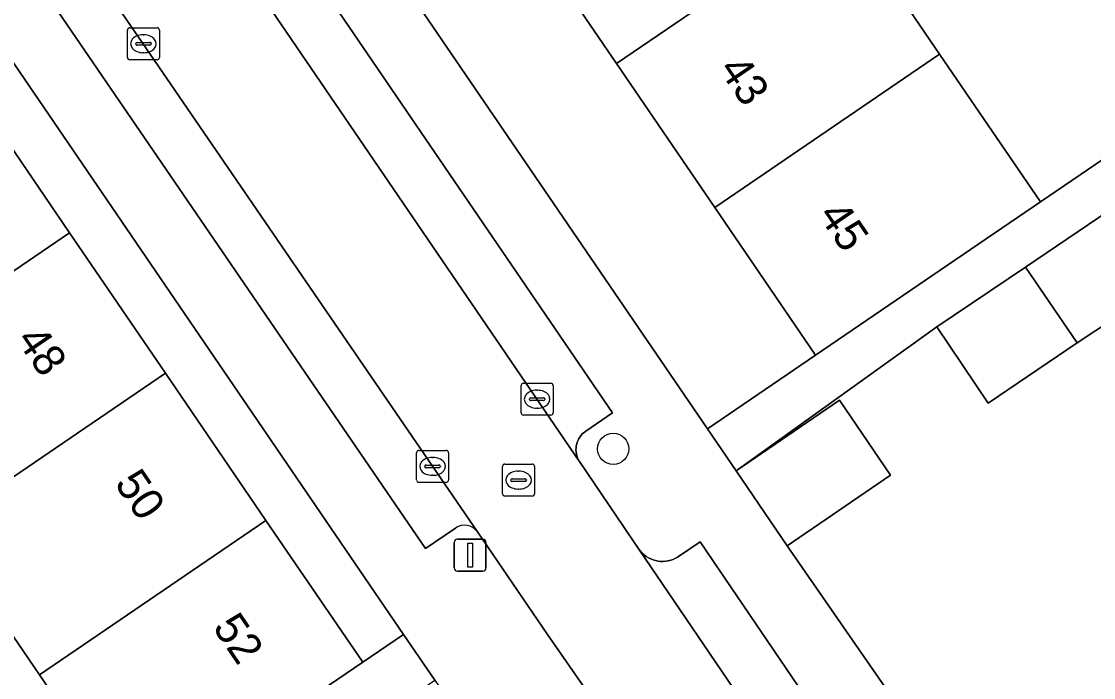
# Model space of a CAD drawing. Extents: x 157445 to 158888, y 383061 to 384688.
# Drawn here: x 158247.86 to 158281.38, y 383773.38 to 383793.91 of the extents above; entities that cross this region are included whole.
import ezdxf

# ---------------------------------------------------------------- set-up
doc = ezdxf.new("R2010")
doc.units = 0
for name, color, linetype in [('IMGEO_Boom', 7, 'Continuous'), ('IMGEO_Erf', 7, 'Continuous'), ('IMGEO_Kolk', 7, 'Continuous'), ('IMGEO_Lichtmast', 7, 'Continuous'), ('IMGEO_Pand', 7, 'Continuous'), ('IMGEO_Pand_nummerreeks', 7, 'Continuous'), ('IMGEO_Parkeervlak_open', 7, 'Continuous'), ('IMGEO_Rijbaan_lokaal_open', 7, 'Continuous'), ('IMGEO_Rioolput', 7, 'Continuous'), ('IMGEO_Voetpad_open', 7, 'Continuous')]:
    doc.layers.add(name, color=color, linetype=linetype)

msp = doc.modelspace()

# ---------------------------------------------------------------- linework, layer by layer
at = {"layer": 'IMGEO_Boom'}
msp.add_circle((158266.36, 383780.534), 0.489, dxfattribs=at)
at = {"layer": 'IMGEO_Erf'}
for points in [[(158243.398, 383796.037), (158246.324, 383791.748), (158249.362, 383787.294), (158252.357, 383782.904), (158255.501, 383778.294), (158258.527, 383773.859), (158259.806, 383774.732), (158228.035, 383821.305)], [(158255.342, 383801.626), (158269.302, 383781.158), (158272.684, 383783.465), (158269.531, 383788.089), (158266.462, 383792.588), (158263.394, 383797.087)], [(158273.494, 383797.384), (158276.563, 383792.885), (158279.716, 383788.261), (158289.804, 383795.148)], [(158283.81, 383785.806), (158280.867, 383783.848), (158278.078, 383781.967), (158276.472, 383784.347), (158270.2, 383779.842), (158273.433, 383782.053), (158275.031, 383779.716), (158271.798, 383777.505), (158276.328, 383770.951), (158278.034, 383768.483), (158282.64, 383771.632)], [(158241.353, 383762.076), (158251.443, 383769.026), (158248.417, 383773.462), (158245.273, 383778.071)]]:
    msp.add_lwpolyline(points, dxfattribs=at)
at = {"layer": 'IMGEO_Kolk'}
for p, q in [((158251.246, 383793.707), (158252.098, 383793.707)), ((158251.171, 383792.781), (158251.171, 383793.633)), ((158251.659, 383793.487), (158251.684, 383793.487)), ((158252.172, 383793.633), (158252.172, 383792.781)), ((158251.43, 383793.201), (158251.43, 383793.213)), ((158251.868, 383793.164), (158251.47, 383793.164)), ((158251.473, 383793.25), (158251.871, 383793.25)), ((158251.914, 383793.213), (158251.914, 383793.201)), ((158252.098, 383792.707), (158251.246, 383792.707)), ((158251.682, 383792.927), (158251.657, 383792.927)), ((158263.555, 383782.588), (158264.407, 383782.588)), ((158263.48, 383781.662), (158263.48, 383782.514)), ((158263.968, 383782.368), (158263.993, 383782.368)), ((158264.481, 383782.514), (158264.481, 383781.662)), ((158263.739, 383782.082), (158263.739, 383782.094)), ((158264.177, 383782.045), (158263.779, 383782.045)), ((158263.782, 383782.131), (158264.18, 383782.131)), ((158264.223, 383782.094), (158264.223, 383782.082)), ((158264.407, 383781.588), (158263.555, 383781.588)), ((158263.991, 383781.808), (158263.966, 383781.808)), ((158260.211, 383779.56), (158260.211, 383780.412)), ((158260.286, 383780.486), (158261.138, 383780.486)), ((158260.699, 383780.266), (158260.724, 383780.266)), ((158261.212, 383780.412), (158261.212, 383779.56)), ((158260.47, 383779.98), (158260.47, 383779.992)), ((158260.908, 383779.943), (158260.51, 383779.943)), ((158260.513, 383780.029), (158260.911, 383780.029)), ((158260.954, 383779.992), (158260.954, 383779.98)), ((158260.722, 383779.706), (158260.697, 383779.706)), ((158261.138, 383779.486), (158260.286, 383779.486))]:
    msp.add_line(p, q, dxfattribs=at)
for points in [[(158251.246, 383793.707), (158252.098, 383793.707)], [(158251.171, 383792.781), (158251.171, 383793.633)], [(158252.172, 383793.633), (158252.172, 383792.781)], [(158252.098, 383792.707), (158251.246, 383792.707)], [(158263.555, 383782.588), (158264.407, 383782.588)], [(158263.48, 383781.662), (158263.48, 383782.514)], [(158264.481, 383782.514), (158264.481, 383781.662)], [(158264.407, 383781.588), (158263.555, 383781.588)], [(158260.211, 383779.56), (158260.211, 383780.412)], [(158260.286, 383780.486), (158261.138, 383780.486)], [(158261.212, 383780.412), (158261.212, 383779.56)], [(158261.138, 383779.486), (158260.286, 383779.486)]]:
    msp.add_lwpolyline(points, dxfattribs=at)
for centre, radius, start, end in [((158251.248, 383793.631), 0.0765, 91.552, 178.448), ((158251.248, 383793.631), 0.0765, 91.552, 178.448), ((158252.096, 383793.631), 0.0765, 1.552, 88.448), ((158252.096, 383793.631), 0.0765, 1.552, 88.448), ((158251.47, 383793.21), 0.0403, 85.8775, 175.7526), ((158251.467, 383793.2), 0.0366, 178.938, 274.7102), ((158251.871, 383793.207), 0.043, 264.8664, 352.4533), ((158251.875, 383793.212), 0.0386, 1.7309, 96.639), ((158251.248, 383792.783), 0.0765, 181.552, 268.448), ((158251.248, 383792.783), 0.0765, 181.552, 268.448), ((158252.096, 383792.783), 0.0765, 271.552, 358.448), ((158252.096, 383792.783), 0.0765, 271.552, 358.448), ((158263.557, 383782.512), 0.0765, 91.552, 178.448), ((158263.557, 383782.512), 0.0765, 91.552, 178.448), ((158264.405, 383782.512), 0.0765, 1.552, 88.448), ((158264.405, 383782.512), 0.0765, 1.552, 88.448), ((158263.779, 383782.091), 0.0403, 85.8775, 175.7526), ((158263.776, 383782.081), 0.0366, 178.938, 274.7102), ((158264.18, 383782.088), 0.043, 264.8664, 352.4533), ((158264.184, 383782.093), 0.0386, 1.7309, 96.639), ((158263.557, 383781.664), 0.0765, 181.552, 268.448), ((158263.557, 383781.664), 0.0765, 181.552, 268.448), ((158264.405, 383781.664), 0.0765, 271.552, 358.448), ((158264.405, 383781.664), 0.0765, 271.552, 358.448), ((158260.288, 383780.41), 0.0765, 91.552, 178.448), ((158260.288, 383780.41), 0.0765, 91.552, 178.448), ((158261.136, 383780.41), 0.0765, 1.552, 88.448), ((158261.136, 383780.41), 0.0765, 1.552, 88.448), ((158260.51, 383779.989), 0.0403, 85.8775, 175.7526), ((158260.507, 383779.979), 0.0366, 178.938, 274.7102), ((158260.911, 383779.986), 0.043, 264.8664, 352.4533), ((158260.915, 383779.991), 0.0386, 1.7309, 96.639), ((158260.288, 383779.562), 0.0765, 181.552, 268.448), ((158260.288, 383779.562), 0.0765, 181.552, 268.448), ((158261.136, 383779.562), 0.0765, 271.552, 358.448), ((158261.136, 383779.562), 0.0765, 271.552, 358.448)]:
    msp.add_arc(centre, radius, start, end, dxfattribs=at)
for centre, major_axis, ratio, start_param, end_param in [((158251.658, 383793.207), (-0.387, 0.002), 0.722429, 4.712389, 7.853982), ((158251.683, 383793.207), (-0.39, 0.002), 0.717154, 1.570796, 4.712389), ((158263.967, 383782.088), (-0.387, 0.002), 0.722429, 4.712389, 7.853982), ((158263.992, 383782.088), (-0.39, 0.002), 0.717154, 1.570796, 4.712389), ((158260.698, 383779.986), (-0.387, 0.002), 0.722429, 4.712389, 7.853982), ((158260.723, 383779.986), (-0.39, 0.002), 0.717154, 1.570796, 4.712389)]:
    msp.add_ellipse(centre, major_axis=major_axis, ratio=ratio, start_param=start_param, end_param=end_param, dxfattribs=at)
at = {"layer": 'IMGEO_Lichtmast'}
for p, q in [((158261.391, 383776.809), (158261.391, 383777.609)), ((158261.391, 383777.609), (158261.391, 383776.809)), ((158261.491, 383777.709), (158262.281, 383777.709)), ((158262.281, 383777.709), (158261.491, 383777.709)), ((158262.381, 383777.609), (158262.381, 383776.809)), ((158262.381, 383776.809), (158262.381, 383777.609)), ((158262.281, 383776.709), (158261.491, 383776.709)), ((158261.491, 383776.709), (158262.281, 383776.709))]:
    msp.add_line(p, q, dxfattribs=at)
msp.add_lwpolyline([(158261.811, 383777.584), (158261.961, 383777.584), (158261.961, 383776.834), (158261.811, 383776.834), (158261.811, 383777.584)], dxfattribs=at)
for centre, start, end in [((158261.491, 383777.609), 90, 180), ((158261.491, 383777.609), 90, 180), ((158262.281, 383777.609), 0, 90), ((158262.281, 383777.609), 360, 90), ((158261.491, 383776.809), 180, 270), ((158261.491, 383776.809), 180, 270), ((158262.281, 383776.809), 270, 0), ((158262.281, 383776.809), 270, 0)]:
    msp.add_arc(centre, 0.1, start, end, dxfattribs=at)
at = {"layer": 'IMGEO_Pand'}
for points in [[(158266.462, 383792.588), (158273.494, 383797.384), (158270.426, 383801.884), (158263.394, 383797.087)], [(158269.531, 383788.089), (158276.563, 383792.885), (158273.494, 383797.384), (158266.462, 383792.588)], [(158269.531, 383788.089), (158272.684, 383783.465), (158276.815, 383786.283), (158279.716, 383788.261), (158276.563, 383792.885)], [(158249.362, 383787.294), (158246.324, 383791.748), (158239.24, 383786.915), (158237.237, 383785.549), (158240.275, 383781.095), (158242.278, 383782.461)], [(158282.191, 383788.206), (158279.247, 383786.219), (158280.867, 383783.848), (158283.81, 383785.806)], [(158245.273, 383778.071), (158252.357, 383782.904), (158249.362, 383787.294), (158242.278, 383782.461)], [(158280.867, 383783.848), (158279.247, 383786.219), (158276.472, 383784.347), (158278.078, 383781.967)], [(158245.273, 383778.071), (158248.417, 383773.462), (158255.501, 383778.294), (158252.357, 383782.904)], [(158270.2, 383779.842), (158271.798, 383777.505), (158275.031, 383779.716), (158273.433, 383782.053)], [(158255.501, 383778.294), (158248.417, 383773.462), (158251.443, 383769.026), (158254.397, 383771.042), (158258.527, 383773.859)]]:
    msp.add_lwpolyline(points, close=True, dxfattribs=at)
at = {"layer": 'IMGEO_Parkeervlak_open'}
for points in [[(158262.112, 383777.939), (158248.949, 383797.166)], [(158248.698, 383796.319), (158247.928, 383795.793), (158260.491, 383777.419), (158261.427, 383778.057)], [(158255.069, 383795.151), (158265.297, 383780.146), (158265.267, 383780.2), (158265.242, 383780.258), (158265.222, 383780.317), (158265.207, 383780.378), (158265.198, 383780.44), (158265.195, 383780.502), (158265.197, 383780.565), (158265.204, 383780.627), (158265.217, 383780.688), (158265.236, 383780.748), (158265.26, 383780.806), (158265.289, 383780.861), (158265.322, 383780.914), (158265.361, 383780.964), (158265.403, 383781.01), (158265.45, 383781.051), (158265.5, 383781.089), (158266.338, 383781.661), (158257.041, 383795.301)], [(158275.206, 383768.597), (158269.076, 383777.628), (158268.404, 383777.17), (158268.374, 383777.15), (158268.304, 383777.111), (158268.232, 383777.078), (158268.156, 383777.051), (158268.078, 383777.031), (158267.999, 383777.019), (158267.919, 383777.013), (158267.839, 383777.015), (158267.76, 383777.023), (158267.681, 383777.039), (158267.604, 383777.062), (158267.53, 383777.091), (158267.459, 383777.128), (158267.391, 383777.17), (158267.327, 383777.218), (158267.267, 383777.272), (158267.213, 383777.331), (158267.164, 383777.394), (158274.182, 383767.055)]]:
    msp.add_lwpolyline(points, dxfattribs=at)
msp.add_arc((158261.709, 383777.645), 0.499, 36.0688, 124.3832, dxfattribs=at)
at = {"layer": 'IMGEO_Rijbaan_lokaal_open'}
msp.add_lwpolyline([(158255.069, 383795.151), (158254.082, 383796.598), (158252.196, 383799.363), (158248.949, 383797.166), (158262.112, 383777.939), (158264.308, 383774.728), (158266.276, 383771.893), (158272.742, 383762.581), (158273.097, 383762.835), (158273.675, 383762.423), (158275.936, 383765.242), (158275.19, 383765.845), (158274.521, 383766.556), (158274.182, 383767.055), (158267.164, 383777.394), (158265.304, 383780.135), (158265.297, 383780.146)], close=True, dxfattribs=at)
at = {"layer": 'IMGEO_Rioolput'}
for p, q in [((158262.9, 383779.131), (158262.9, 383779.983)), ((158262.975, 383780.057), (158263.827, 383780.057)), ((158263.901, 383779.983), (158263.901, 383779.131)), ((158263.202, 383779.6), (158263.6, 383779.6)), ((158263.388, 383779.837), (158263.413, 383779.837)), ((158263.159, 383779.551), (158263.159, 383779.563)), ((158263.597, 383779.514), (158263.199, 383779.514)), ((158263.411, 383779.277), (158263.386, 383779.277)), ((158263.643, 383779.563), (158263.643, 383779.551)), ((158263.827, 383779.057), (158262.975, 383779.057))]:
    msp.add_line(p, q, dxfattribs=at)
for points in [[(158262.9, 383779.131), (158262.9, 383779.983)], [(158262.975, 383780.057), (158263.827, 383780.057)], [(158263.901, 383779.983), (158263.901, 383779.131)], [(158263.827, 383779.057), (158262.975, 383779.057)]]:
    msp.add_lwpolyline(points, dxfattribs=at)
for centre, radius, start, end in [((158262.977, 383779.981), 0.0765, 91.552, 178.448), ((158262.977, 383779.981), 0.0765, 91.552, 178.448), ((158263.825, 383779.981), 0.0765, 1.552, 88.448), ((158263.825, 383779.981), 0.0765, 1.552, 88.448), ((158263.199, 383779.56), 0.0403, 85.8775, 175.7526), ((158263.604, 383779.562), 0.0386, 1.7309, 96.639), ((158263.196, 383779.55), 0.0366, 178.938, 274.7102), ((158263.6, 383779.557), 0.043, 264.8664, 352.4533), ((158262.977, 383779.133), 0.0765, 181.552, 268.448), ((158262.977, 383779.133), 0.0765, 181.552, 268.448), ((158263.825, 383779.133), 0.0765, 271.552, 358.448), ((158263.825, 383779.133), 0.0765, 271.552, 358.448)]:
    msp.add_arc(centre, radius, start, end, dxfattribs=at)
for centre, major_axis, ratio, start_param, end_param in [((158263.387, 383779.557), (-0.387, 0.002), 0.722429, 4.712389, 7.853982), ((158263.412, 383779.557), (-0.39, 0.002), 0.717154, 1.570796, 4.712389)]:
    msp.add_ellipse(centre, major_axis=major_axis, ratio=ratio, start_param=start_param, end_param=end_param, dxfattribs=at)
at = {"layer": 'IMGEO_Voetpad_open'}
for points in [[(158194.101, 383870.467), (158194.761, 383869.498), (158196.185, 383867.993), (158226.875, 383823.004), (158228.035, 383821.305), (158259.806, 383774.732), (158260.785, 383773.297), (158262.353, 383771.002), (158266.902, 383764.36), (158268.557, 383761.942), (158273.392, 383754.863), (158276.273, 383750.703), (158281.209, 383754.075), (158280.976, 383754.417), (158277.966, 383758.835), (158276.8, 383760.196), (158276.019, 383760.753), (158273.675, 383762.423), (158273.097, 383762.835), (158272.742, 383762.581), (158271.393, 383761.66), (158265.115, 383770.703), (158266.189, 383771.436)], [(158282.883, 383761.391), (158278.034, 383768.483), (158276.328, 383770.951), (158271.798, 383777.505), (158270.2, 383779.842), (158269.302, 383781.158), (158255.342, 383801.626)], [(158261.427, 383778.057), (158260.491, 383777.419), (158247.928, 383795.793), (158248.698, 383796.319)], [(158257.041, 383795.301), (158266.338, 383781.661), (158265.5, 383781.089), (158265.45, 383781.051), (158265.403, 383781.01), (158265.361, 383780.964), (158265.322, 383780.914), (158265.289, 383780.861), (158265.26, 383780.806), (158265.236, 383780.748), (158265.217, 383780.688), (158265.204, 383780.627), (158265.197, 383780.565), (158265.195, 383780.502), (158265.198, 383780.44), (158265.207, 383780.378), (158265.222, 383780.317), (158265.242, 383780.258), (158265.267, 383780.2), (158265.297, 383780.146), (158265.304, 383780.135), (158267.164, 383777.394), (158267.213, 383777.331), (158267.267, 383777.272), (158267.327, 383777.218), (158267.391, 383777.17), (158267.459, 383777.128), (158267.53, 383777.091), (158267.604, 383777.062), (158267.681, 383777.039), (158267.76, 383777.023), (158267.839, 383777.015), (158267.919, 383777.013), (158267.999, 383777.019), (158268.078, 383777.031), (158268.156, 383777.051), (158268.232, 383777.078), (158268.304, 383777.111), (158268.374, 383777.15), (158268.404, 383777.17), (158269.076, 383777.628), (158275.206, 383768.597)], [(158289.804, 383795.148), (158279.716, 383788.261), (158276.815, 383786.283), (158272.684, 383783.465), (158269.302, 383781.158), (158270.2, 383779.842), (158276.472, 383784.347), (158279.247, 383786.219), (158282.191, 383788.206), (158285.43, 383790.471), (158288.217, 383792.351), (158291.161, 383794.338)], [(158266.276, 383771.893), (158264.308, 383774.728), (158262.112, 383777.939)], [(158246.24, 383763.325), (158248.389, 383764.803), (158251.763, 383767.124), (158255.137, 383769.444), (158256.209, 383770.181), (158257.507, 383771.074), (158257.853, 383771.292), (158260.785, 383773.297), (158259.806, 383774.732), (158258.527, 383773.859), (158254.397, 383771.042), (158251.443, 383769.026), (158241.353, 383762.076)]]:
    msp.add_lwpolyline(points, dxfattribs=at)
msp.add_arc((158261.709, 383777.645), 0.499, 36.0688, 124.3832, dxfattribs=at)

# ---------------------------------------------------------------- texts
at = {"layer": 'IMGEO_Pand_nummerreeks'}
for s, rotation, p in [('43', 304.293, (158269.633, 383792.41)), ('45', 304.293, (158272.744, 383787.848)), ('48', 304.3007, (158247.673, 383783.95)), ('50', 304.3007, (158250.745, 383779.446)), ('52', 304.3007, (158253.814, 383774.948))]:
    msp.add_text(s, height=1, rotation=rotation, dxfattribs=at).set_placement(p)

doc.saveas('drawing.dxf')
